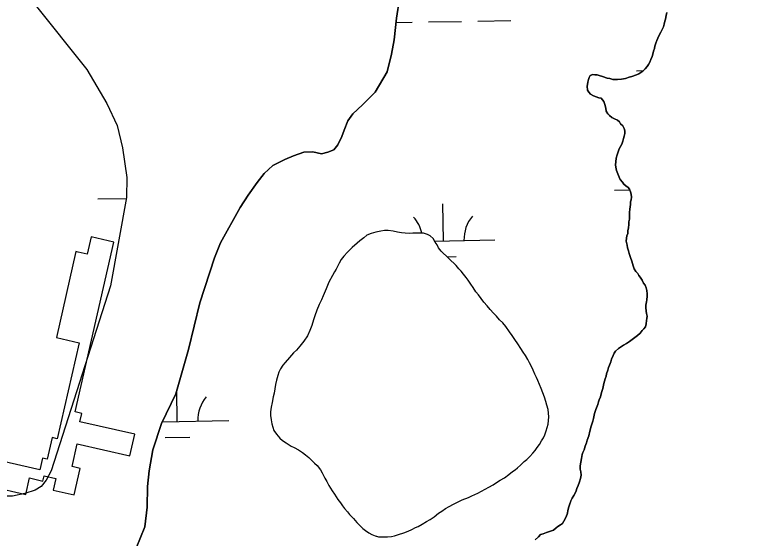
# Model space of a CAD drawing. Extents: x 3887375 to 3925618, y 296674 to 322633.
# Drawn here: x 3918166 to 3918884, y 313998 to 314506 of the extents above; entities that cross this region are included whole.
import ezdxf

# ---------------------------------------------------------------- set-up
doc = ezdxf.new("R2010")
doc.units = 0
for name, color, linetype in [('V-CHAN-DOCK', 7, 'Continuous'), ('V-GRID-MAJR', 7, 'Continuous'), ('V-TOPO-SHOR', 7, 'Continuous'), ('V-WETL-SWMP', 7, 'Continuous')]:
    doc.layers.add(name, color=color, linetype=linetype)

msp = doc.modelspace()

# ---------------------------------------------------------------- linework, layer by layer
at = {"layer": 'V-CHAN-DOCK'}
msp.add_lwpolyline([(3918142.68, 314048.33), (3918176.08, 314040.74), (3918179.7, 314056.65), (3918192.79, 314053.68), (3918193.95, 314058.76), (3918205.21, 314056.2), (3918202.66, 314044.97), (3918223.11, 314040.32), (3918228.95, 314066), (3918221.23, 314067.76), (3918226.21, 314089.67), (3918277.38, 314078.04), (3918282.15, 314099.03), (3918228.71, 314111.18), (3918230.55, 314119.26), (3918224.07, 314120.73), (3918261.54, 314285.6), (3918239.63, 314290.58), (3918235.84, 314273.9), (3918227.14, 314275.88), (3918224.9, 314276.38), (3918205.92, 314192.84), (3918227.97, 314187.82), (3918206.82, 314094.73), (3918201.8, 314095.87), (3918197.06, 314074.98), (3918192.41, 314076.04), (3918189.8, 314064.55), (3918148.5, 314073.94)], dxfattribs=at)
at = {"layer": 'V-GRID-MAJR'}
for points in [[(3918201.9, 302561.72), (3918096.16, 308619.69), (3917990.38, 314679.59), (3917884.6, 320739.48), (3917884.56, 320741.41)], [(3891444.7, 314225.88), (3896753.86, 314315.07), (3902063.01, 314405.04), (3907372.14, 314495.79), (3912681.27, 314587.3), (3917990.38, 314679.59), (3923299.47, 314772.65)]]:
    msp.add_spline(points, degree=3, dxfattribs=at)
at = {"layer": 'V-TOPO-SHOR'}
for points in [[(3917810.18, 314977.77), (3917822.69, 314963.2), (3917864.1, 314908.09), (3918001.07, 314743.42), (3918184.13, 314517.59), (3918235.58, 314453.07), (3918254.92, 314420.16), (3918264.92, 314398.67), (3918270.22, 314377.2), (3918274.16, 314348.36), (3918274.1, 314328.91), (3918258.43, 314243.13), (3918200.91, 314063.6), (3918196.02, 314054.4), (3918190.98, 314048.38), (3918185.27, 314044.87), (3918175.2, 314041.55), (3918163.29, 314038.9), (3918150.55, 314038.94), (3918119.05, 314043.39), (3918037.81, 314064.41), (3917909.95, 314102.81)], [(3918539.25, 314521.95), (3918536.38, 314502.73), (3918533.97, 314481.86), (3918531.35, 314467.8), (3918527.08, 314450.93), (3918515.53, 314431.03), (3918503.06, 314418.64), (3918493.89, 314409.98), (3918488.95, 314403.2), (3918485.41, 314394.3), (3918483.28, 314388.2), (3918479.27, 314380.01), (3918475.27, 314375.1), (3918469.63, 314372.77), (3918463.29, 314371.38), (3918459.31, 314372.1), (3918454.86, 314373.28), (3918446.18, 314372.84), (3918436.32, 314369.35), (3918427.63, 314365.85), (3918416.12, 314359.79), (3918407.66, 314352.08), (3918400.83, 314343.42), (3918392.12, 314331.25), (3918384.35, 314319.08), (3918365.25, 314284.9), (3918359.35, 314270.37), (3918345.15, 314226.79), (3918334.23, 314181.33), (3918321.91, 314138.45), (3918307.98, 314109.41), (3918299.47, 314084.11), (3918296.12, 314063.71), (3918294.44, 314048.24), (3918294.15, 314028.31), (3918291.75, 314009.32), (3918283.24, 313988.47)], [(3918757.9, 314393.45), (3918757.35, 314395.79), (3918756.02, 314398.38), (3918753.92, 314400.43), (3918752.86, 314402.24), (3918751.02, 314404.04), (3918747.89, 314405.04), (3918745.27, 314406.58), (3918743.17, 314408.37), (3918741.59, 314410.17), (3918740, 314412.76), (3918739.45, 314415.61), (3918738.64, 314418.98), (3918737.56, 314422.09), (3918736.24, 314423.64), (3918734.93, 314425.18), (3918732.84, 314425.68), (3918730.23, 314426.43), (3918727.62, 314427.44), (3918724.74, 314429.23), (3918722.9, 314431.03), (3918721.84, 314433.1), (3918721.54, 314436.74), (3918722.02, 314440.64), (3918722.77, 314443.25), (3918723.26, 314445.33), (3918724.28, 314447.17), (3918726.87, 314448.23), (3918728.96, 314448), (3918731.04, 314447.76), (3918733.12, 314447.26), (3918736.25, 314446.26), (3918740.69, 314444.75), (3918743.56, 314444.26), (3918746.43, 314443.51), (3918750.85, 314443.3), (3918754.75, 314443.6), (3918758.64, 314444.42), (3918762.26, 314445.76), (3918764.85, 314446.31), (3918769.26, 314447.92), (3918771.59, 314448.99), (3918773.65, 314450.05), (3918775.46, 314451.37), (3918777.77, 314453.74), (3918779.57, 314455.84), (3918781.11, 314457.93), (3918782.38, 314460.29), (3918783.14, 314462.64), (3918784.4, 314465.77), (3918785.16, 314467.86), (3918785.91, 314470.73), (3918786.66, 314473.34), (3918787.15, 314475.68), (3918788.16, 314478.55), (3918789.17, 314481.16), (3918790.19, 314483.51), (3918791.71, 314486.91), (3918792.98, 314489.27), (3918794.25, 314491.88), (3918795.53, 314494.49), (3918796.27, 314497.1), (3918796.77, 314499.97), (3918797.52, 314502.05), (3918798, 314505.44), (3918798.75, 314508.31)], [(3918732.46, 314130.56), (3918732.95, 314132.65), (3918734.22, 314135.52), (3918735.48, 314139.7), (3918736.73, 314143.61), (3918737.72, 314148.3), (3918738.97, 314152.74), (3918739.72, 314155.35), (3918740.22, 314157.69), (3918741.48, 314161.34), (3918742.23, 314163.95), (3918743.24, 314166.3), (3918744.25, 314169.43), (3918745, 314172.04), (3918746.52, 314175.44), (3918747.54, 314177.79), (3918748.82, 314179.63), (3918751.91, 314182.26), (3918754.75, 314184.11), (3918756.81, 314185.43), (3918759.65, 314187.29), (3918762.49, 314189.14), (3918765.07, 314190.99), (3918767.65, 314193.09), (3918770.23, 314194.94), (3918772.81, 314197.05), (3918774.85, 314199.67), (3918776.4, 314201.25), (3918777.94, 314203.35), (3918778.68, 314206.22), (3918779.17, 314209.34), (3918779.41, 314211.42), (3918779.64, 314213.77), (3918779.09, 314216.36), (3918778.81, 314218.44), (3918778.51, 314222.08), (3918778.48, 314224.42), (3918778.97, 314227.54), (3918779.21, 314229.62), (3918779.69, 314233.01), (3918779.66, 314235.35), (3918779.37, 314238.73), (3918778.56, 314241.32), (3918777.75, 314243.91), (3918776.17, 314245.71), (3918774.84, 314248.55), (3918772.98, 314251.4), (3918771.67, 314253.2), (3918770.61, 314255.01), (3918768.76, 314257.07), (3918767.17, 314259.65), (3918766.1, 314262.5), (3918765.3, 314264.83), (3918764.75, 314266.91), (3918763.41, 314270.79), (3918762.07, 314274.41), (3918761.52, 314277.01), (3918760.71, 314280.12), (3918760.16, 314282.72), (3918759.34, 314286.35), (3918759.56, 314289.47), (3918760.06, 314291.81), (3918760.82, 314293.9), (3918760.79, 314296.5), (3918761.54, 314299.37), (3918762.02, 314302.76), (3918761.99, 314305.1), (3918762.48, 314307.7), (3918762.46, 314309.78), (3918762.67, 314314.2), (3918762.9, 314317.59), (3918763.13, 314319.67), (3918763.37, 314322.01), (3918763.6, 314324.62), (3918764.09, 314326.7), (3918764.33, 314329.04), (3918764.29, 314332.16), (3918763.49, 314334.49), (3918762.42, 314337.08), (3918761.1, 314338.63), (3918759.01, 314340.16), (3918757.17, 314341.7), (3918755.59, 314343.77), (3918753.48, 314346.34), (3918752.41, 314348.67), (3918751.08, 314351.78), (3918750, 314355.15), (3918749.19, 314358.26), (3918748.9, 314360.59), (3918749.13, 314363.46), (3918749.61, 314367.1), (3918750.61, 314370.23), (3918751.62, 314373.1), (3918752.63, 314375.98), (3918753.64, 314378.33), (3918754.92, 314380.68), (3918756.19, 314383.55), (3918756.68, 314386.16), (3918757.43, 314388.51), (3918757.92, 314391.11), (3918757.9, 314393.45)], [(3918579.75, 314276.71), (3918576.95, 314280), (3918575.78, 314282.81), (3918573.91, 314285.4), (3918571.81, 314289.16), (3918569.01, 314291.75), (3918566.2, 314292.93), (3918562.45, 314294.11), (3918558.93, 314294.36), (3918555.65, 314294.36), (3918552.13, 314294.14), (3918548.38, 314293.92), (3918544.62, 314294.4), (3918541.11, 314294.64), (3918537.36, 314295.36), (3918532.9, 314296.07), (3918527.98, 314296.79), (3918524.7, 314296.8), (3918520.94, 314296.34), (3918516.02, 314295.18), (3918511.56, 314293.79), (3918507.56, 314292.16), (3918504.51, 314289.83), (3918500.51, 314286.79), (3918498.16, 314284.68), (3918493.23, 314280.24), (3918488.76, 314275.8), (3918485.23, 314271.82), (3918482.64, 314268.55), (3918480.52, 314265.27), (3918477.69, 314259.42), (3918476.04, 314256.84), (3918473.92, 314253.1), (3918470.61, 314246.77), (3918468.01, 314240.21), (3918464.95, 314233.42), (3918463.53, 314229.67), (3918461.17, 314224.99), (3918458.81, 314219.6), (3918456.92, 314213.98), (3918455.73, 314210.23), (3918453.84, 314204.61), (3918451.95, 314199.92), (3918449.82, 314194.54), (3918446.29, 314189.39), (3918442.29, 314184.71), (3918439, 314180.73), (3918436.17, 314178.16), (3918432.17, 314173.48), (3918428.17, 314168.8), (3918425.82, 314166.23), (3918423.46, 314162.48), (3918421.81, 314159.21), (3918420.87, 314156.16), (3918419.68, 314151.47), (3918418.73, 314147.26), (3918418.01, 314143.04), (3918417.3, 314138.82), (3918416.58, 314135.54), (3918415.4, 314129.91), (3918414.44, 314125.46), (3918413.96, 314120.77), (3918413.95, 314117.25), (3918414.41, 314113.03), (3918415.1, 314109.28), (3918416.03, 314105.99), (3918417.19, 314102.7), (3918419.53, 314099.18), (3918422.8, 314095.42), (3918425.61, 314093.06), (3918429.12, 314090.71), (3918434.03, 314087.64), (3918436.84, 314086.23), (3918441.06, 314083.87), (3918444.8, 314081.28), (3918447.85, 314079.16), (3918451.12, 314076.57), (3918453.93, 314073.75), (3918456.73, 314070.93), (3918459.07, 314068.81), (3918462.34, 314064.58), (3918463.98, 314061.53), (3918466.77, 314056.36), (3918468.41, 314053.3), (3918470.51, 314049.31), (3918473.77, 314044.14), (3918475.88, 314040.85), (3918479.38, 314035.68), (3918481.71, 314032.39), (3918483.82, 314029.57), (3918485.68, 314026.99), (3918488.72, 314023.7), (3918490.59, 314021.35), (3918494.33, 314017.35), (3918497.84, 314013.58), (3918500.18, 314011), (3918503.69, 314007.71), (3918506.02, 314005.82), (3918509.3, 314003.47), (3918512.11, 314001.82), (3918515.39, 314000.64)], [(3918515.39, 314000.64), (3918518.9, 313999.45), (3918523.36, 313999.44), (3918527.35, 313999.43), (3918531.34, 313999.89), (3918534.39, 314000.58), (3918538.14, 314001.74), (3918543.31, 314003.37), (3918547.53, 314005), (3918551.06, 314006.63), (3918554.58, 314008.49), (3918557.4, 314009.66), (3918561.16, 314011.76), (3918565.38, 314014.33), (3918568.91, 314016.43), (3918572.67, 314018.99), (3918577.13, 314022.5), (3918580.19, 314024.6), (3918583.95, 314026.93), (3918587.47, 314029.04), (3918591.7, 314031.14), (3918594.75, 314032.77), (3918600.15, 314035.33), (3918606.02, 314037.66), (3918609.54, 314039.29), (3918615.18, 314042.09), (3918618.7, 314043.72), (3918622.46, 314045.82), (3918625.98, 314047.68), (3918629.98, 314050.02), (3918633.5, 314052.35), (3918637.03, 314054.45), (3918641.25, 314056.79), (3918645.48, 314060.06), (3918648.78, 314062.86), (3918651.36, 314064.73), (3918653.71, 314066.6), (3918656.53, 314069.17), (3918660.3, 314072.68), (3918662.65, 314074.55), (3918665.71, 314077.59), (3918668.53, 314080.86), (3918670.88, 314083.2), (3918673, 314086.24), (3918675.12, 314089.05), (3918677.01, 314092.56), (3918678.89, 314095.61), (3918680.31, 314098.65), (3918681.73, 314102.4), (3918682.67, 314105.68), (3918683.38, 314108.73), (3918683.87, 314112.48), (3918684.11, 314115.99), (3918683.89, 314119.51), (3918683.43, 314123.27), (3918682.27, 314127.49), (3918681.34, 314130.78), (3918679.95, 314135.23), (3918678.31, 314139.23), (3918676.68, 314143.45), (3918675.05, 314147.45), (3918673.42, 314151.2), (3918672.26, 314154.02), (3918670.63, 314157.31), (3918669, 314161.3), (3918666.9, 314165.53), (3918665.27, 314168.35), (3918663.64, 314171.63), (3918661.53, 314175.39), (3918659.2, 314178.91), (3918656.87, 314182.44), (3918654.06, 314186.9), (3918651.26, 314191.13), (3918648.46, 314194.9), (3918646.12, 314198.42), (3918642.39, 314203.83), (3918639.35, 314207.12), (3918636.31, 314210.17), (3918633.27, 314213.7), (3918630.46, 314216.76), (3918627.19, 314220.29), (3918624.15, 314223.81), (3918621.12, 314227.34), (3918618.31, 314230.86), (3918615.74, 314234.39), (3918613.41, 314237.45), (3918610.6, 314241.44), (3918608.5, 314244.73), (3918605.7, 314248.49), (3918603.83, 314251.07), (3918601.26, 314254.6), (3918598.92, 314257.42), (3918596.82, 314259.77), (3918594.25, 314262.83), (3918579.75, 314276.71)], [(3918671.01, 313996.5), (3918674.1, 313999.66), (3918676.16, 314001.76), (3918678.75, 314002.57), (3918681.85, 314003.64), (3918684.96, 314004.71), (3918688.59, 314006.06), (3918691.43, 314008.16), (3918692.97, 314009.48), (3918695.55, 314011.33), (3918697.36, 314012.65), (3918698.89, 314014.75), (3918700.93, 314018.93), (3918702.19, 314022.59), (3918702.68, 314025.19), (3918703.68, 314028.58), (3918704.69, 314031.71), (3918705.7, 314034.32), (3918706.96, 314037.2), (3918708.5, 314039.82), (3918709.77, 314041.91), (3918710.79, 314044.26), (3918711.28, 314046.61), (3918712.55, 314049.22), (3918713.81, 314052.88), (3918714.82, 314056.01), (3918715.56, 314059.4), (3918715.27, 314062.51), (3918714.72, 314065.11), (3918714.68, 314068.48), (3918715.16, 314071.87), (3918715.9, 314075.52), (3918716.64, 314079.43), (3918717.14, 314081.51), (3918718.41, 314084.13), (3918719.41, 314087.52), (3918720.68, 314090.65), (3918721.43, 314093.26), (3918722.94, 314097.44), (3918723.93, 314102.13), (3918725.18, 314106.82), (3918726.94, 314111.78), (3918727.44, 314114.39), (3918728.68, 314119.08), (3918729.94, 314123), (3918731.71, 314127.96), (3918732.46, 314130.56)]]:
    msp.add_lwpolyline(points, dxfattribs=at)
at = {"layer": 'V-WETL-SWMP'}
for p, q in [((3918535.91, 314498.63), (3918551.29, 314498.9)), ((3918567.29, 314499.17), (3918599.28, 314499.72)), ((3918615.28, 314499.99), (3918647.28, 314500.54)), ((3918769.45, 314451.89), (3918776.08, 314452)), ((3918748.02, 314336.07), (3918762.73, 314336.33)), ((3918246.19, 314327.46), (3918273.92, 314327.94)), ((3918581.78, 314286.78), (3918581.16, 314322.78)), ((3918573.22, 314286.64), (3918631.77, 314287.64)), ((3918585.28, 314271.41), (3918594.04, 314271.56)), ((3918323.31, 314111.51), (3918322.8, 314141.55)), ((3918308.87, 314111.26), (3918373.31, 314112.37)), ((3918311.58, 314095.87), (3918335.58, 314096.29))]:
    msp.add_line(p, q, dxfattribs=at)
for points in [[(3918001.07, 314743.42), (3918184.13, 314517.59), (3918235.58, 314453.07), (3918254.92, 314420.16), (3918264.92, 314398.67), (3918270.22, 314377.2), (3918274.16, 314348.36), (3918274.1, 314328.91), (3918258.43, 314243.13), (3918200.91, 314063.6), (3918196.02, 314054.4), (3918190.98, 314048.38), (3918185.27, 314044.87), (3918175.2, 314041.55), (3918163.29, 314038.9)], [(3918283.24, 313988.47), (3918291.75, 314009.32), (3918294.15, 314028.31), (3918294.44, 314048.24), (3918296.13, 314063.71), (3918299.47, 314084.11), (3918307.98, 314109.41), (3918321.91, 314138.45), (3918334.23, 314181.33), (3918345.15, 314226.79), (3918359.34, 314270.37), (3918365.25, 314284.89), (3918384.35, 314319.08), (3918392.12, 314331.25), (3918400.83, 314343.42), (3918407.66, 314352.08), (3918416.12, 314359.79), (3918427.63, 314365.85), (3918436.32, 314369.35), (3918446.18, 314372.84), (3918454.86, 314373.28), (3918459.31, 314372.09), (3918463.29, 314371.38), (3918469.63, 314372.77), (3918475.27, 314375.1), (3918479.27, 314380.01), (3918483.28, 314388.21), (3918485.41, 314394.3), (3918488.95, 314403.2), (3918493.89, 314409.98), (3918503.07, 314418.64), (3918515.53, 314431.03), (3918527.08, 314450.93), (3918531.35, 314467.8), (3918533.97, 314481.86), (3918536.38, 314502.73), (3918539.25, 314521.95)], [(3918798.75, 314508.31), (3918798, 314505.44), (3918797.52, 314502.05), (3918796.77, 314499.97), (3918796.28, 314497.1), (3918795.52, 314494.49), (3918794.25, 314491.88), (3918792.98, 314489.27), (3918791.71, 314486.91), (3918790.19, 314483.51), (3918789.17, 314481.16), (3918788.16, 314478.55), (3918787.15, 314475.68), (3918786.66, 314473.34), (3918785.91, 314470.73), (3918785.16, 314467.86), (3918784.4, 314465.77), (3918783.14, 314462.64), (3918782.38, 314460.29), (3918781.11, 314457.93), (3918779.57, 314455.84), (3918777.77, 314453.74), (3918775.46, 314451.37), (3918773.65, 314450.05), (3918771.59, 314448.99), (3918769.26, 314447.92), (3918764.85, 314446.31), (3918762.26, 314445.76)], [(3918762.26, 314445.76), (3918758.64, 314444.42), (3918754.75, 314443.6), (3918750.85, 314443.3), (3918746.43, 314443.51), (3918743.56, 314444.26), (3918740.69, 314444.75), (3918736.25, 314446.26), (3918733.12, 314447.26), (3918731.04, 314447.76), (3918728.96, 314448), (3918726.87, 314448.23), (3918724.28, 314447.17), (3918723.26, 314445.33), (3918722.77, 314443.25), (3918722.02, 314440.64), (3918721.54, 314436.73), (3918721.84, 314433.1), (3918722.9, 314431.03), (3918724.74, 314429.23), (3918727.62, 314427.44), (3918730.23, 314426.43), (3918732.84, 314425.68), (3918734.93, 314425.18), (3918736.24, 314423.64), (3918737.56, 314422.09), (3918738.64, 314418.98), (3918739.45, 314415.61), (3918740, 314412.76), (3918741.59, 314410.17), (3918743.17, 314408.37), (3918745.27, 314406.58), (3918747.89, 314405.04), (3918751.02, 314404.04), (3918752.86, 314402.24), (3918753.92, 314400.43), (3918756.02, 314398.37), (3918757.35, 314395.79), (3918757.9, 314393.45), (3918757.92, 314391.11), (3918757.43, 314388.51), (3918756.68, 314386.16), (3918756.19, 314383.55), (3918754.92, 314380.68), (3918753.65, 314378.33), (3918752.63, 314375.98), (3918751.62, 314373.1), (3918750.61, 314370.23), (3918749.61, 314367.1), (3918749.13, 314363.46), (3918748.9, 314360.59), (3918749.19, 314358.26), (3918750, 314355.15), (3918751.08, 314351.78), (3918752.41, 314348.67), (3918753.48, 314346.34), (3918755.59, 314343.77), (3918757.17, 314341.7), (3918759.01, 314340.16), (3918761.1, 314338.63), (3918762.42, 314337.08), (3918763.49, 314334.49), (3918764.29, 314332.16), (3918764.33, 314329.04), (3918764.09, 314326.7), (3918763.6, 314324.61), (3918763.37, 314322.01), (3918763.13, 314319.67), (3918762.9, 314317.59), (3918762.67, 314314.2), (3918762.46, 314309.78), (3918762.48, 314307.7), (3918761.99, 314305.1), (3918762.02, 314302.76), (3918761.54, 314299.37), (3918760.79, 314296.5), (3918760.82, 314293.9), (3918760.06, 314291.81), (3918759.56, 314289.47), (3918759.34, 314286.35), (3918760.16, 314282.72), (3918760.71, 314280.12), (3918761.52, 314277.01), (3918762.07, 314274.42), (3918763.41, 314270.79), (3918764.75, 314266.91), (3918765.3, 314264.83), (3918766.1, 314262.5), (3918767.17, 314259.65), (3918768.76, 314257.07), (3918770.6, 314255.01), (3918771.67, 314253.2), (3918772.98, 314251.4), (3918774.84, 314248.56), (3918776.17, 314245.71), (3918777.75, 314243.91), (3918778.56, 314241.32), (3918779.37, 314238.73), (3918779.66, 314235.35), (3918779.69, 314233.01), (3918779.21, 314229.62)], [(3918566.2, 314292.93), (3918562.45, 314294.11), (3918558.93, 314294.36), (3918555.65, 314294.36), (3918552.13, 314294.14), (3918548.38, 314293.92), (3918544.62, 314294.4), (3918541.11, 314294.64), (3918537.36, 314295.36), (3918532.9, 314296.07), (3918527.98, 314296.79), (3918524.7, 314296.8), (3918520.94, 314296.34), (3918516.02, 314295.18), (3918511.56, 314293.79), (3918507.56, 314292.16), (3918504.51, 314289.82), (3918500.51, 314286.79), (3918498.16, 314284.68), (3918493.22, 314280.24), (3918488.76, 314275.8), (3918485.23, 314271.82), (3918482.64, 314268.55), (3918480.52, 314265.27), (3918477.69, 314259.42), (3918476.04, 314256.84), (3918473.92, 314253.1), (3918470.61, 314246.77), (3918468.01, 314240.21), (3918464.95, 314233.42), (3918463.53, 314229.67), (3918461.17, 314224.99), (3918458.81, 314219.6), (3918456.92, 314213.98), (3918455.73, 314210.23), (3918453.84, 314204.61), (3918451.95, 314199.92), (3918449.82, 314194.54), (3918446.29, 314189.39), (3918442.29, 314184.71), (3918439, 314180.73), (3918436.17, 314178.16), (3918432.17, 314173.48), (3918428.17, 314168.8), (3918425.82, 314166.23), (3918423.46, 314162.48), (3918421.81, 314159.21), (3918420.87, 314156.16), (3918419.68, 314151.47), (3918418.73, 314147.26), (3918418.01, 314143.04), (3918417.3, 314138.82), (3918416.58, 314135.54), (3918415.4, 314129.91), (3918414.45, 314125.46), (3918413.96, 314120.77), (3918413.95, 314117.25), (3918414.41, 314113.03), (3918415.1, 314109.27), (3918416.03, 314105.99), (3918417.19, 314102.7), (3918419.53, 314099.18), (3918422.8, 314095.42), (3918425.61, 314093.06), (3918429.12, 314090.71), (3918434.03, 314087.64), (3918436.84, 314086.23), (3918441.06, 314083.87), (3918444.8, 314081.28), (3918447.85, 314079.16), (3918451.12, 314076.57), (3918453.93, 314073.75), (3918456.73, 314070.93), (3918459.07, 314068.81), (3918462.34, 314064.58), (3918463.98, 314061.53), (3918466.77, 314056.36), (3918468.41, 314053.3), (3918470.51, 314049.31), (3918473.77, 314044.14), (3918475.88, 314040.85), (3918479.38, 314035.68), (3918481.71, 314032.39), (3918483.82, 314029.57), (3918485.68, 314026.99), (3918488.72, 314023.7), (3918490.59, 314021.35), (3918494.33, 314017.35), (3918497.84, 314013.59), (3918500.18, 314011), (3918503.69, 314007.71), (3918506.02, 314005.82), (3918509.3, 314003.47), (3918512.11, 314001.82), (3918515.39, 314000.64)], [(3918515.39, 314000.64), (3918518.91, 313999.45), (3918523.36, 313999.44), (3918527.35, 313999.43), (3918531.34, 313999.89), (3918534.39, 314000.58), (3918538.14, 314001.74), (3918543.31, 314003.37), (3918547.53, 314005), (3918551.06, 314006.63), (3918554.58, 314008.49), (3918557.4, 314009.66), (3918561.15, 314011.76), (3918565.38, 314014.33), (3918568.91, 314016.43), (3918572.67, 314018.99), (3918577.13, 314022.5), (3918580.19, 314024.6), (3918583.95, 314026.94), (3918587.47, 314029.04), (3918591.7, 314031.14), (3918594.75, 314032.77), (3918600.15, 314035.33), (3918606.02, 314037.66), (3918609.54, 314039.29), (3918615.18, 314042.09), (3918618.7, 314043.72), (3918622.46, 314045.82), (3918625.98, 314047.68), (3918629.98, 314050.02), (3918633.5, 314052.35), (3918637.03, 314054.45), (3918641.25, 314056.79), (3918645.48, 314060.06), (3918648.78, 314062.86), (3918651.36, 314064.73), (3918653.71, 314066.6), (3918656.53, 314069.17), (3918660.3, 314072.68), (3918662.65, 314074.55), (3918665.71, 314077.59), (3918668.53, 314080.86), (3918670.88, 314083.2), (3918673, 314086.24), (3918675.12, 314089.05), (3918677, 314092.56), (3918678.89, 314095.61), (3918680.31, 314098.65), (3918681.72, 314102.4), (3918682.67, 314105.68), (3918683.38, 314108.73), (3918683.86, 314112.48), (3918684.11, 314115.99), (3918683.89, 314119.51), (3918683.43, 314123.27), (3918682.27, 314127.49), (3918681.34, 314130.78), (3918679.94, 314135.24), (3918678.31, 314139.23), (3918676.69, 314143.45), (3918675.06, 314147.45), (3918673.42, 314151.2), (3918672.26, 314154.02), (3918670.63, 314157.31), (3918669, 314161.3), (3918666.9, 314165.53), (3918665.27, 314168.35), (3918663.63, 314171.63), (3918661.53, 314175.39), (3918659.2, 314178.92), (3918656.87, 314182.44), (3918654.06, 314186.91), (3918651.26, 314191.13), (3918648.46, 314194.9), (3918646.12, 314198.42), (3918642.39, 314203.82), (3918639.35, 314207.12), (3918636.31, 314210.17), (3918633.27, 314213.7), (3918630.46, 314216.76), (3918627.19, 314220.28), (3918624.15, 314223.81), (3918621.12, 314227.34), (3918618.31, 314230.86), (3918615.74, 314234.39), (3918613.41, 314237.44), (3918610.6, 314241.44), (3918608.5, 314244.73), (3918605.7, 314248.49), (3918603.83, 314251.07), (3918601.26, 314254.6), (3918598.92, 314257.42), (3918596.82, 314259.77), (3918594.25, 314262.83), (3918579.75, 314276.71), (3918576.95, 314280), (3918575.78, 314282.82), (3918573.91, 314285.4), (3918571.81, 314289.16), (3918569.01, 314291.75), (3918566.2, 314292.93)], [(3918779.21, 314229.62), (3918778.97, 314227.54), (3918778.48, 314224.41), (3918778.51, 314222.08), (3918778.81, 314218.44), (3918779.09, 314216.36), (3918779.64, 314213.77), (3918779.41, 314211.42), (3918779.17, 314209.34), (3918778.68, 314206.22), (3918777.94, 314203.35), (3918776.4, 314201.25), (3918774.86, 314199.67), (3918772.81, 314197.05), (3918770.23, 314194.94), (3918767.65, 314193.09), (3918765.07, 314190.99), (3918762.49, 314189.14), (3918759.65, 314187.29), (3918756.81, 314185.43), (3918754.75, 314184.11), (3918751.91, 314182.26), (3918748.82, 314179.63), (3918747.54, 314177.79), (3918746.52, 314175.44), (3918745, 314172.04), (3918744.25, 314169.43), (3918743.24, 314166.3), (3918742.23, 314163.95), (3918741.48, 314161.34), (3918740.22, 314157.69), (3918739.72, 314155.35), (3918738.97, 314152.74), (3918737.72, 314148.3), (3918736.73, 314143.61), (3918735.48, 314139.7), (3918734.22, 314135.52), (3918732.95, 314132.65), (3918732.46, 314130.56), (3918731.71, 314127.96), (3918729.94, 314123), (3918728.68, 314119.08), (3918727.44, 314114.39), (3918726.94, 314111.78), (3918725.18, 314106.82), (3918723.93, 314102.13), (3918722.94, 314097.44), (3918721.43, 314093.26), (3918720.68, 314090.65), (3918719.41, 314087.52), (3918718.41, 314084.13), (3918717.14, 314081.51), (3918716.64, 314079.43), (3918715.9, 314075.52), (3918715.16, 314071.87), (3918714.68, 314068.48), (3918714.72, 314065.11), (3918715.27, 314062.51), (3918715.56, 314059.4), (3918714.82, 314056.01), (3918713.81, 314052.88), (3918712.55, 314049.22), (3918711.28, 314046.61), (3918710.79, 314044.26), (3918709.77, 314041.91), (3918708.5, 314039.82), (3918706.96, 314037.2), (3918705.7, 314034.33), (3918704.69, 314031.71), (3918703.68, 314028.58), (3918702.68, 314025.19), (3918702.19, 314022.59), (3918700.93, 314018.93), (3918698.89, 314014.75), (3918697.36, 314012.65), (3918695.55, 314011.33), (3918692.97, 314009.48), (3918691.43, 314008.17), (3918688.59, 314006.05), (3918684.96, 314004.72), (3918681.85, 314003.64), (3918678.75, 314002.57), (3918676.16, 314001.76), (3918674.1, 313999.66), (3918671.01, 313996.5)]]:
    msp.add_lwpolyline(points, dxfattribs=at)
for centre, start, end in [((3918526.54, 314286.31), 12.96861, 41.7552), ((3918637.01, 314288.21), 140.21154, 181.75519), ((3918378.54, 314112.93), 140.21154, 181.75519)]:
    msp.add_arc(centre, 35.25, start, end, dxfattribs=at)

doc.saveas('drawing.dxf')
